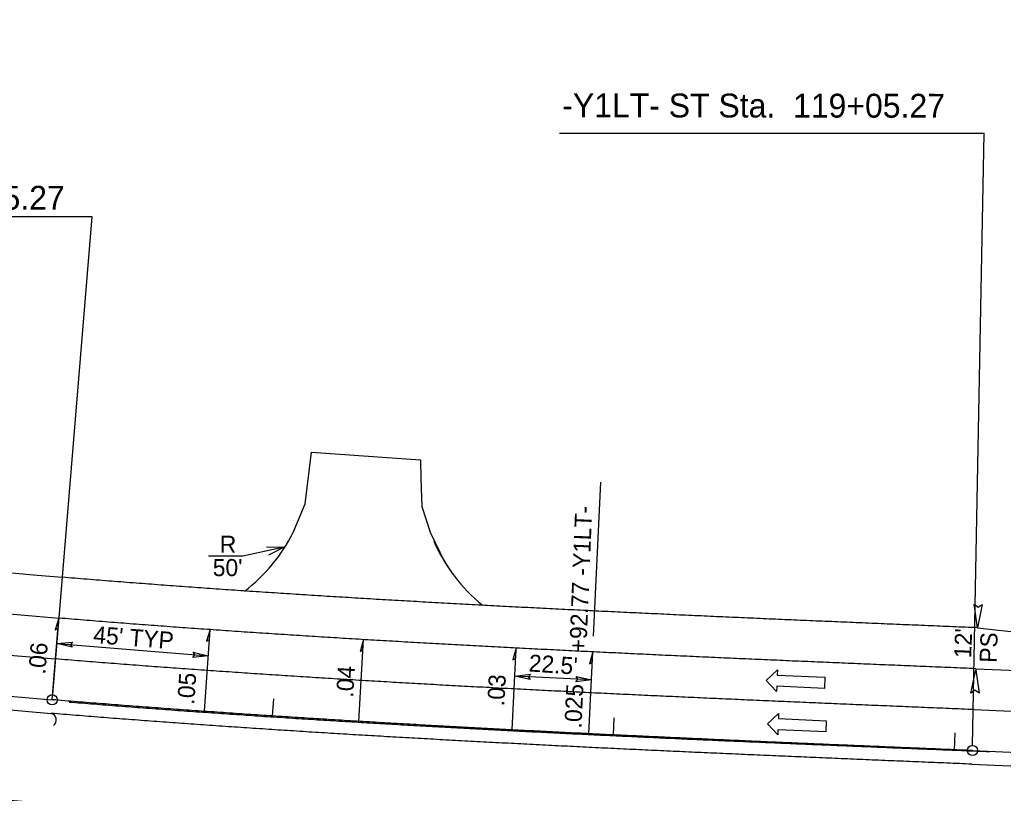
# Model space of a CAD drawing. Extents: x 2389099 to 2405615, y 552200 to 573532.
# Drawn here: x 2399513 to 2399801.2, y 552431.4 to 552658.1 of the extents above; entities that cross this region are included whole.
import ezdxf

# ---------------------------------------------------------------- set-up
doc = ezdxf.new("R2010")
doc.units = 0
for name, color, linetype in [('Old_Level_11', 7, 'Continuous'), ('Prop Cable Guiderail Double Face', 7, 'Continuous'), ('Prop Dimension', 7, 'Continuous'), ('Prop Dimension Text', 7, 'Continuous'), ('Prop EOT', 7, 'Continuous'), ('Prop Horizontal Alignment', 7, 'Continuous'), ('Prop Horizontal Alignment Curve and Spiral Data', 7, 'Continuous'), ('Prop Horizontal Alignment Tick Small', 7, 'Continuous'), ('Prop Lane Arrow Through CELL', 7, 'Continuous'), ('Prop Lane Lines', 7, 'Continuous'), ('Prop Super Arrow 1 Lane CELL', 7, 'Continuous'), ('Prop Superelevation Label', 7, 'Continuous')]:
    doc.layers.add(name, color=color, linetype=linetype)

# ---------------------------------------------------------------- blocks, each defined once
blk = doc.blocks.new('TERM')
at = {"layer": 'Old_Level_11'}
blk.add_lwpolyline([(-0.01375, 0.00225), (0, 0), (-0.01375, -0.0025), (-0.012, 0)], close=True, dxfattribs=at)

msp = doc.modelspace()

# ---------------------------------------------------------------- linework, layer by layer
at = {"layer": 'Prop Cable Guiderail Double Face'}
msp.add_arc((2399806.57, 555716.05), 3304, 257.63644, 265.28379, dxfattribs=at)
at = {"layer": 'Prop Dimension'}
for p, q in [((2399681.15, 552477.4), (2399683.35, 552522.57)), ((2399523.95, 552475.3), (2399568.3, 552471.64)), ((2399680.53, 552464.6), (2399658.11, 552465.69))]:
    msp.add_line(p, q, dxfattribs=at)
for points in [[(2399528.37, 552474.16), (2399523.95, 552475.3), (2399528.53, 552475.72), (2399527.89, 552474.97)], [(2399563.88, 552472.78), (2399568.3, 552471.64), (2399563.73, 552471.21), (2399564.37, 552471.96)], [(2399662.57, 552464.7), (2399658.11, 552465.69), (2399662.67, 552466.27), (2399662.05, 552465.5)], [(2399676.08, 552465.6), (2399680.53, 552464.6), (2399675.97, 552464.02), (2399676.59, 552464.8)]]:
    msp.add_lwpolyline(points, close=True, dxfattribs=at)
msp.add_spline([(2399797.13, 552443.52), (2399793.48, 552443.67), (2399789.84, 552443.81), (2399786.19, 552443.96), (2399782.55, 552444.1), (2399778.9, 552444.25), (2399775.25, 552444.4), (2399771.61, 552444.55), (2399767.96, 552444.69), (2399764.32, 552444.84), (2399760.67, 552444.99), (2399757.03, 552445.14), (2399753.38, 552445.29), (2399749.73, 552445.44), (2399746.09, 552445.59), (2399742.44, 552445.74), (2399738.8, 552445.9), (2399735.15, 552446.05), (2399731.51, 552446.2), (2399727.86, 552446.36), (2399724.22, 552446.52), (2399720.57, 552446.67), (2399716.93, 552446.83), (2399713.28, 552446.99), (2399709.64, 552447.15), (2399705.99, 552447.32), (2399702.35, 552447.48), (2399698.7, 552447.65), (2399695.06, 552447.81), (2399691.41, 552447.98), (2399687.77, 552448.15), (2399684.12, 552448.32), (2399680.48, 552448.5), (2399676.83, 552448.67), (2399673.19, 552448.85), (2399669.54, 552449.03), (2399665.9, 552449.21), (2399662.26, 552449.39), (2399658.61, 552449.58), (2399654.97, 552449.76), (2399651.33, 552449.95), (2399647.68, 552450.14), (2399644.04, 552450.34), (2399640.39, 552450.53), (2399636.75, 552450.73), (2399633.11, 552450.93), (2399629.46, 552451.13), (2399625.82, 552451.34), (2399622.18, 552451.55), (2399618.54, 552451.76), (2399614.89, 552451.97), (2399611.25, 552452.19), (2399607.61, 552452.41), (2399603.97, 552452.63), (2399600.33, 552452.85), (2399596.69, 552453.08), (2399593.04, 552453.31), (2399589.4, 552453.55), (2399585.76, 552453.78), (2399582.12, 552454.02), (2399578.48, 552454.27), (2399574.84, 552454.51), (2399571.2, 552454.76), (2399567.56, 552455.02), (2399563.92, 552455.27), (2399560.28, 552455.53), (2399556.64, 552455.8), (2399553, 552456.06), (2399549.36, 552456.33), (2399545.73, 552456.61), (2399542.09, 552456.89), (2399538.45, 552457.17), (2399534.81, 552457.46), (2399531.18, 552457.75), (2399527.54, 552458.04)], degree=3, dxfattribs=at)
at = {"layer": 'Prop Dimension Text'}
for p, q in [((2399590.5, 552503.56), (2399578.4, 552500.89)), ((2399578.4, 552500.89), (2399568.4, 552500.89))]:
    msp.add_line(p, q, dxfattribs=at)
msp.add_lwpolyline([(2399585.34, 552503.64), (2399590.5, 552503.56), (2399585.91, 552501.21)], dxfattribs=at)
at = {"layer": 'Prop EOT'}
for p, q in [((2399596.72, 552516.24), (2399598.58, 552531.36)), ((2399598.58, 552531.36), (2399630.48, 552529.11)), ((2399630.48, 552529.11), (2399630.56, 552523.53)), ((2399630.56, 552523.53), (2399630.9, 552515.39)), ((2399593.15, 552507.77), (2399596.72, 552516.24)), ((2399630.9, 552515.39), (2399633.31, 552507.92)), ((2399633.31, 552507.92), (2399637.54, 552499.18)), ((2399637.54, 552499.18), (2399639.86, 552495.68)), ((2399793.65, 552479.89), (2399911.95, 552466.87)), ((2399793.15, 552467.9), (2399912.78, 552462.94)), ((2399791.99, 552439.92), (2399950.43, 552433.36))]:
    msp.add_line(p, q, dxfattribs=at)
for centre, radius, start, end in [((2399792.96, 555724.63), 3253, 240.16192, 265.26734), ((2399792.96, 555724.63), 3241, 256.84167, 265.26734), ((2399792.96, 555724.63), 3281, 256.78262, 265.26734), ((2399548.53, 552530.33), 50, 307.5011, 333.17), ((2399680.21, 552525.26), 50, 203.5669, 230.8752), ((2399521.78, 552452.87), 2, 307.0638, 76.0007)]:
    msp.add_arc(centre, radius, start, end, dxfattribs=at)
for points in [[(2399793.65, 552479.89), (2399790, 552480.04), (2399786.36, 552480.19), (2399782.72, 552480.34), (2399779.07, 552480.49), (2399775.43, 552480.65), (2399771.79, 552480.8), (2399768.14, 552480.95), (2399764.5, 552481.1), (2399760.86, 552481.25), (2399757.22, 552481.41), (2399753.58, 552481.56), (2399749.94, 552481.72), (2399746.3, 552481.87), (2399742.67, 552482.03), (2399739.03, 552482.18), (2399735.39, 552482.34), (2399731.76, 552482.5), (2399728.12, 552482.66), (2399724.48, 552482.82), (2399720.85, 552482.98), (2399717.22, 552483.14), (2399713.58, 552483.3), (2399709.95, 552483.47), (2399706.32, 552483.63), (2399702.69, 552483.8), (2399699.06, 552483.97), (2399695.43, 552484.14), (2399691.8, 552484.31), (2399688.17, 552484.48), (2399684.54, 552484.66), (2399680.91, 552484.83), (2399677.28, 552485.01), (2399673.66, 552485.19), (2399670.03, 552485.37), (2399666.41, 552485.55), (2399662.78, 552485.74), (2399659.16, 552485.92), (2399655.53, 552486.11), (2399651.91, 552486.3), (2399648.29, 552486.49), (2399644.67, 552486.69), (2399641.05, 552486.89), (2399637.43, 552487.09), (2399633.81, 552487.29), (2399630.19, 552487.49), (2399626.57, 552487.7), (2399622.95, 552487.91), (2399619.34, 552488.12), (2399615.72, 552488.33), (2399612.1, 552488.55), (2399608.49, 552488.77), (2399604.88, 552488.99), (2399601.26, 552489.21), (2399597.65, 552489.44), (2399594.04, 552489.67), (2399590.43, 552489.91), (2399586.82, 552490.14), (2399583.21, 552490.38), (2399579.6, 552490.63), (2399575.99, 552490.87), (2399572.38, 552491.12), (2399568.78, 552491.37), (2399565.17, 552491.63), (2399561.57, 552491.89), (2399557.96, 552492.15), (2399554.36, 552492.42), (2399550.76, 552492.69), (2399547.15, 552492.96), (2399543.55, 552493.24), (2399539.95, 552493.52), (2399536.35, 552493.8), (2399532.76, 552494.09), (2399529.16, 552494.38), (2399525.54, 552494.68)], [(2399793.15, 552467.9), (2399789.51, 552468.05), (2399785.86, 552468.2), (2399782.22, 552468.35), (2399778.57, 552468.5), (2399774.93, 552468.66), (2399771.29, 552468.81), (2399767.64, 552468.96), (2399764, 552469.11), (2399760.36, 552469.27), (2399756.72, 552469.42), (2399753.08, 552469.57), (2399749.43, 552469.73), (2399745.79, 552469.88), (2399742.15, 552470.04), (2399738.51, 552470.19), (2399734.87, 552470.35), (2399731.23, 552470.51), (2399727.59, 552470.67), (2399723.96, 552470.83), (2399720.32, 552470.99), (2399716.68, 552471.15), (2399713.04, 552471.32), (2399709.41, 552471.48), (2399705.77, 552471.65), (2399702.13, 552471.81), (2399698.5, 552471.98), (2399694.86, 552472.15), (2399691.23, 552472.32), (2399687.59, 552472.5), (2399683.96, 552472.67), (2399680.33, 552472.85), (2399676.69, 552473.02), (2399673.06, 552473.2), (2399669.43, 552473.38), (2399665.8, 552473.57), (2399662.17, 552473.75), (2399658.54, 552473.94), (2399654.91, 552474.13), (2399651.28, 552474.32), (2399647.65, 552474.51), (2399644.02, 552474.71), (2399640.39, 552474.91), (2399636.76, 552475.1), (2399633.14, 552475.31), (2399629.51, 552475.51), (2399625.88, 552475.72), (2399622.26, 552475.93), (2399618.63, 552476.14), (2399615.01, 552476.35), (2399611.38, 552476.57), (2399607.76, 552476.79), (2399604.14, 552477.01), (2399600.51, 552477.24), (2399596.89, 552477.47), (2399593.27, 552477.7), (2399589.65, 552477.93), (2399586.03, 552478.17), (2399582.41, 552478.41), (2399578.79, 552478.65), (2399575.17, 552478.9), (2399571.55, 552479.15), (2399567.93, 552479.4), (2399564.32, 552479.66), (2399560.7, 552479.92), (2399557.08, 552480.18), (2399553.47, 552480.45), (2399549.85, 552480.72), (2399546.24, 552480.99), (2399542.63, 552481.27), (2399539.01, 552481.55), (2399535.4, 552481.84), (2399531.79, 552482.13), (2399528.18, 552482.42), (2399524.56, 552482.72)], [(2399791.99, 552439.92), (2399788.35, 552440.07), (2399784.7, 552440.23), (2399781.06, 552440.38), (2399777.41, 552440.53), (2399773.77, 552440.68), (2399770.12, 552440.83), (2399766.47, 552440.98), (2399762.83, 552441.14), (2399759.18, 552441.29), (2399755.54, 552441.44), (2399751.89, 552441.6), (2399748.24, 552441.75), (2399744.6, 552441.91), (2399740.95, 552442.06), (2399737.31, 552442.22), (2399733.66, 552442.38), (2399730.01, 552442.54), (2399726.37, 552442.7), (2399722.72, 552442.86), (2399719.08, 552443.02), (2399715.43, 552443.18), (2399711.78, 552443.34), (2399708.14, 552443.51), (2399704.49, 552443.68), (2399700.84, 552443.84), (2399697.2, 552444.01), (2399693.55, 552444.18), (2399689.91, 552444.35), (2399686.26, 552444.53), (2399682.61, 552444.7), (2399678.97, 552444.88), (2399675.32, 552445.06), (2399671.67, 552445.24), (2399668.03, 552445.42), (2399664.38, 552445.6), (2399660.74, 552445.79), (2399657.09, 552445.98), (2399653.44, 552446.17), (2399649.8, 552446.36), (2399646.15, 552446.55), (2399642.51, 552446.75), (2399638.86, 552446.95), (2399635.21, 552447.15), (2399631.57, 552447.35), (2399627.92, 552447.56), (2399624.28, 552447.76), (2399620.63, 552447.97), (2399616.99, 552448.19), (2399613.34, 552448.4), (2399609.7, 552448.62), (2399606.05, 552448.84), (2399602.41, 552449.07), (2399598.76, 552449.29), (2399595.12, 552449.52), (2399591.47, 552449.76), (2399587.83, 552449.99), (2399584.18, 552450.23), (2399580.54, 552450.47), (2399576.9, 552450.72), (2399573.25, 552450.97), (2399569.61, 552451.22), (2399565.97, 552451.47), (2399562.32, 552451.73), (2399558.68, 552451.99), (2399555.04, 552452.26), (2399551.39, 552452.53), (2399547.75, 552452.8), (2399544.11, 552453.07), (2399540.47, 552453.35), (2399536.83, 552453.64), (2399533.18, 552453.93), (2399529.54, 552454.22), (2399525.9, 552454.51), (2399522.26, 552454.81)]]:
    msp.add_spline(points, degree=3, dxfattribs=at)
at = {"layer": 'Prop Horizontal Alignment'}
msp.add_line((2399792.16, 552443.92), (2400272.38, 552424.03), dxfattribs=at)
for centre, radius, start, end in [((2399792.96, 555724.63), 3277, 240.16192, 265.26734), ((2399806.57, 555716.05), 3300, 240.14547, 265.28379), ((2399820.18, 555707.47), 3323, 240.12925, 265.30001)]:
    msp.add_arc(centre, radius, start, end, dxfattribs=at)
msp.add_spline([(2399792.16, 552443.92), (2399788.51, 552444.07), (2399784.87, 552444.22), (2399781.22, 552444.37), (2399777.58, 552444.53), (2399773.93, 552444.68), (2399770.29, 552444.83), (2399766.64, 552444.98), (2399763, 552445.13), (2399759.35, 552445.29), (2399755.71, 552445.44), (2399752.06, 552445.59), (2399748.41, 552445.75), (2399744.77, 552445.9), (2399741.12, 552446.06), (2399737.48, 552446.22), (2399733.83, 552446.37), (2399730.19, 552446.53), (2399726.54, 552446.69), (2399722.9, 552446.85), (2399719.25, 552447.01), (2399715.61, 552447.18), (2399711.96, 552447.34), (2399708.32, 552447.51), (2399704.67, 552447.67), (2399701.03, 552447.84), (2399697.38, 552448.01), (2399693.74, 552448.18), (2399690.09, 552448.35), (2399686.45, 552448.52), (2399682.81, 552448.7), (2399679.16, 552448.87), (2399675.52, 552449.05), (2399671.87, 552449.23), (2399668.23, 552449.41), (2399664.58, 552449.6), (2399660.94, 552449.78), (2399657.3, 552449.97), (2399653.65, 552450.16), (2399650.01, 552450.35), (2399646.37, 552450.55), (2399642.72, 552450.74), (2399639.08, 552450.94), (2399635.44, 552451.14), (2399631.79, 552451.34), (2399628.15, 552451.55), (2399624.51, 552451.76), (2399620.86, 552451.97), (2399617.22, 552452.18), (2399613.58, 552452.4), (2399609.94, 552452.61), (2399606.3, 552452.83), (2399602.65, 552453.06), (2399599.01, 552453.29), (2399595.37, 552453.52), (2399591.73, 552453.75), (2399588.09, 552453.98), (2399584.45, 552454.22), (2399580.81, 552454.46), (2399577.17, 552454.71), (2399573.53, 552454.96), (2399569.89, 552455.21), (2399566.25, 552455.46), (2399562.61, 552455.72), (2399558.97, 552455.98), (2399555.33, 552456.25), (2399551.69, 552456.52), (2399548.05, 552456.79), (2399544.41, 552457.06), (2399540.78, 552457.34), (2399537.14, 552457.63), (2399533.5, 552457.91), (2399529.86, 552458.2), (2399526.23, 552458.5), (2399522.59, 552458.8)], degree=3, dxfattribs=at)
at = {"layer": 'Prop Horizontal Alignment Curve and Spiral Data'}
for p, q in [((2399671.23, 552624.79), (2399795.6, 552624.79)), ((2399792.22, 552445.42), (2399795.6, 552624.79)), ((2399534.3, 552600.29), (2399412.68, 552600.29)), ((2399522.71, 552460.29), (2399534.3, 552600.29))]:
    msp.add_line(p, q, dxfattribs=at)
for centre in [(2399522.59, 552458.8), (2399792.16, 552443.92)]:
    msp.add_circle(centre, 1.5, dxfattribs=at)
at = {"layer": 'Prop Horizontal Alignment Tick Small'}
for p, q in [((2399587.14, 552454.04), (2399587.47, 552459.03)), ((2399686.99, 552448.5), (2399687.23, 552453.49)), ((2399786.89, 552444.14), (2399787.1, 552449.13))]:
    msp.add_line(p, q, dxfattribs=at)
at = {"layer": 'Prop Lane Arrow Through CELL'}
for p, q in [((2399731.75, 552464.47), (2399735.04, 552467.53)), ((2399735.04, 552467.53), (2399734.98, 552466.03)), ((2399734.77, 552461.23), (2399731.75, 552464.47)), ((2399734.98, 552466.03), (2399748.96, 552465.41)), ((2399748.96, 552465.41), (2399748.82, 552462.12)), ((2399734.83, 552462.73), (2399734.77, 552461.23)), ((2399748.82, 552462.12), (2399734.83, 552462.73)), ((2399732.12, 552451.72), (2399735.4, 552454.78)), ((2399735.4, 552454.78), (2399735.34, 552453.28)), ((2399735.34, 552453.28), (2399749.32, 552452.66)), ((2399749.32, 552452.66), (2399749.18, 552449.37)), ((2399735.13, 552448.48), (2399732.12, 552451.72)), ((2399735.19, 552449.98), (2399735.13, 552448.48)), ((2399749.18, 552449.37), (2399735.19, 552449.98))]:
    msp.add_line(p, q, dxfattribs=at)
at = {"layer": 'Prop Lane Lines'}
msp.add_line((2399792.66, 552455.91), (2400028.63, 552446.13), dxfattribs=at)
for centre, radius, start, end in [((2399792.96, 555724.63), 3265, 240.16192, 265.26734), ((2399820.18, 555707.47), 3335, 240.12925, 265.30001), ((2399820.18, 555707.47), 3347, 240.12925, 265.30001)]:
    msp.add_arc(centre, radius, start, end, dxfattribs=at)
msp.add_spline([(2399792.66, 552455.91), (2399789.01, 552456.06), (2399785.37, 552456.21), (2399781.72, 552456.36), (2399778.08, 552456.51), (2399774.43, 552456.67), (2399770.79, 552456.82), (2399767.14, 552456.97), (2399763.5, 552457.12), (2399759.85, 552457.28), (2399756.21, 552457.43), (2399752.57, 552457.58), (2399748.92, 552457.74), (2399745.28, 552457.89), (2399741.64, 552458.05), (2399738, 552458.21), (2399734.35, 552458.36), (2399730.71, 552458.52), (2399727.07, 552458.68), (2399723.43, 552458.84), (2399719.79, 552459), (2399716.14, 552459.16), (2399712.5, 552459.33), (2399708.86, 552459.49), (2399705.22, 552459.66), (2399701.58, 552459.83), (2399697.94, 552459.99), (2399694.3, 552460.17), (2399690.66, 552460.34), (2399687.02, 552460.51), (2399683.38, 552460.68), (2399679.74, 552460.86), (2399676.11, 552461.04), (2399672.47, 552461.22), (2399668.83, 552461.4), (2399665.19, 552461.58), (2399661.55, 552461.77), (2399657.92, 552461.96), (2399654.28, 552462.14), (2399650.64, 552462.34), (2399647.01, 552462.53), (2399643.37, 552462.72), (2399639.73, 552462.92), (2399636.1, 552463.12), (2399632.46, 552463.33), (2399628.83, 552463.53), (2399625.19, 552463.74), (2399621.56, 552463.95), (2399617.93, 552464.16), (2399614.29, 552464.37), (2399610.66, 552464.59), (2399607.03, 552464.81), (2399603.4, 552465.04), (2399599.76, 552465.26), (2399596.13, 552465.49), (2399592.5, 552465.72), (2399588.87, 552465.96), (2399585.24, 552466.2), (2399581.61, 552466.44), (2399577.98, 552466.68), (2399574.35, 552466.93), (2399570.72, 552467.18), (2399567.09, 552467.43), (2399563.46, 552467.69), (2399559.83, 552467.95), (2399556.21, 552468.21), (2399552.58, 552468.48), (2399548.95, 552468.75), (2399545.33, 552469.03), (2399541.7, 552469.31), (2399538.08, 552469.59), (2399534.45, 552469.88), (2399530.83, 552470.17), (2399527.2, 552470.46), (2399523.57, 552470.76)], degree=3, dxfattribs=at)
at = {"layer": 'Prop Super Arrow 1 Lane CELL'}
for p, q in [((2399522.59, 552458.8), (2399524.56, 552482.72)), ((2399567.17, 552455.41), (2399568.84, 552479.35)), ((2399612.37, 552452.47), (2399613.79, 552476.43)), ((2399657.3, 552449.97), (2399658.53, 552473.94)), ((2399679.77, 552448.84), (2399680.93, 552472.82))]:
    msp.add_line(p, q, dxfattribs=at)
for points in [[(2399524.56, 552482.72), (2399523.48, 552479.3), (2399524.32, 552479.78)], [(2399568.84, 552479.35), (2399567.8, 552475.92), (2399568.64, 552476.41)], [(2399613.79, 552476.43), (2399612.79, 552472.98), (2399613.62, 552473.48)], [(2399658.53, 552473.94), (2399657.56, 552470.49), (2399658.38, 552470.99)], [(2399680.93, 552472.82), (2399679.96, 552469.36), (2399680.79, 552469.87)]]:
    msp.add_lwpolyline(points, close=True, dxfattribs=at)

# ---------------------------------------------------------------- block references
at = {"layer": 'Prop Dimension Text'}
for p, xscale, yscale, rotation in [((2399793.65, 552479.89), 499.99999999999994, 499.9999999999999, -92.37186890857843), ((2399793.13, 552467.6), 500.00000000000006, 500, 87.73861217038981)]:
    msp.add_blockref('TERM', p, dxfattribs=dict(at, xscale=xscale, yscale=yscale, rotation=rotation))

# ---------------------------------------------------------------- texts
for s, rotation, p in [('+92.77 -Y1LT-', 87.6309, (2399679.04, 552472.59)), ("45' TYP", 355.5943, (2399534.48, 552475.43)), ("12'", 87.6277, (2399791.77, 552470.88)), ('PS', 87.6277, (2399799.22, 552469.55)), ("22.5'", 356.1225, (2399662.06, 552467.11))]:
    msp.add_text(s, height=5, rotation=rotation, dxfattribs=at).set_placement(p)
for s, p in [('R', (2399571.68, 552501.87)), ("50'", (2399569.61, 552495.03))]:
    msp.add_text(s, height=5, dxfattribs=at).set_placement(p)
at = {"layer": 'Prop Horizontal Alignment Curve and Spiral Data'}
for s, rotation, p in [('-Y1LT- ST Sta.  119+05.27', 359.9316, (2399671.99, 552629.49)), ('-Y1LT- CS Sta.  116+35.27', 359.9463, (2399413.06, 552602.49))]:
    msp.add_text(s, height=7, rotation=rotation, dxfattribs=at).set_placement(p)
at = {"layer": 'Prop Superelevation Label'}
for s, rotation, p in [('.06', 85.2837, (2399520.54, 552466.11)), ('.04', 86.5859, (2399610.74, 552459.33)), ('.05', 85.9999, (2399564.16, 552457.27)), ('.03', 87.0417, (2399655.02, 552456.83)), ('.025', 87.2207, (2399677.6, 552450.32))]:
    msp.add_text(s, height=5, rotation=rotation, dxfattribs=at).set_placement(p)

doc.saveas('drawing.dxf')
